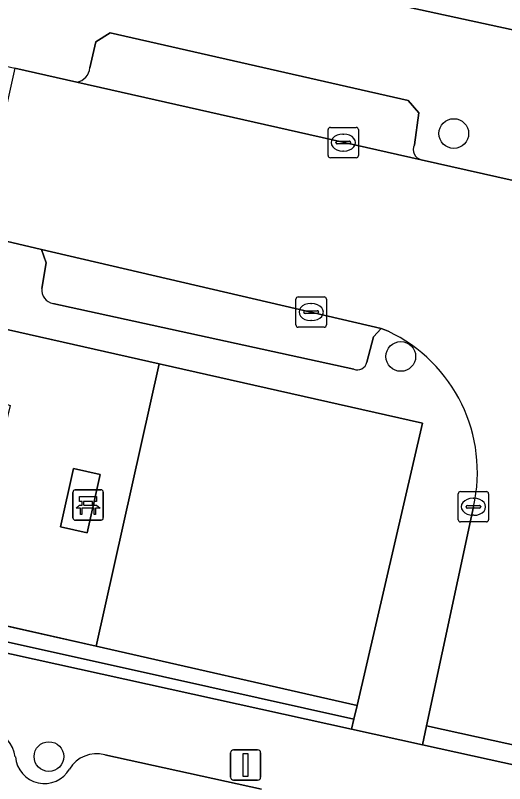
# Model space of a CAD drawing. Extents: x 162172 to 163187, y 382874 to 383685.
# Drawn here: x 163002.38 to 163018.49, y 383081.93 to 383107.2 of the extents above; entities that cross this region are included whole.
import ezdxf

# ---------------------------------------------------------------- set-up
doc = ezdxf.new("R2010")
doc.units = 0
for name, color, linetype in [('IMGEO_Bank', 7, 'Continuous'), ('IMGEO_Boom', 7, 'Continuous'), ('IMGEO_Groenvoorziening', 7, 'Continuous'), ('IMGEO_Haag', 7, 'Continuous'), ('IMGEO_Hek', 7, 'Continuous'), ('IMGEO_Kolk', 7, 'Continuous'), ('IMGEO_Lichtmast', 7, 'Continuous'), ('IMGEO_Parkeervlak_open', 7, 'Continuous'), ('IMGEO_Rijbaan_lokaal_open', 7, 'Continuous'), ('IMGEO_Voetpad_open', 7, 'Continuous')]:
    doc.layers.add(name, color=color, linetype=linetype)

msp = doc.modelspace()

# ---------------------------------------------------------------- linework, layer by layer
at = {"layer": 'IMGEO_Bank'}
for p, q in [((163004.351, 383091.593), (163005.192, 383091.593)), ((163005.192, 383091.593), (163004.351, 383091.593)), ((163004.276, 383090.668), (163004.276, 383091.509)), ((163004.276, 383091.509), (163004.276, 383090.668)), ((163005.276, 383091.518), (163005.276, 383090.677)), ((163005.276, 383090.677), (163005.276, 383091.518)), ((163004.585, 383091.099), (163004.585, 383091.205)), ((163004.629, 383091.205), (163004.629, 383091.099)), ((163004.917, 383091.211), (163004.635, 383091.211)), ((163004.635, 383091.093), (163004.917, 383091.093)), ((163004.923, 383091.099), (163004.923, 383091.205)), ((163004.967, 383091.205), (163004.967, 383091.099)), ((163004.973, 383090.991), (163004.58, 383090.991)), ((163005.201, 383090.593), (163004.36, 383090.593)), ((163004.36, 383090.593), (163005.201, 383090.593))]:
    msp.add_line(p, q, dxfattribs=at)
for points in [[(163004.579, 383091.211), (163004.493, 383091.211), (163004.493, 383091.372), (163005.056, 383091.372), (163005.056, 383091.211), (163004.973, 383091.211)], [(163004.523, 383090.991), (163004.381, 383090.991), (163004.493, 383091.093), (163004.579, 383091.093)], [(163004.973, 383091.093), (163005.056, 383091.093), (163005.168, 383090.991), (163005.029, 383090.991)], [(163004.573, 383090.984), (163004.573, 383090.777), (163004.53, 383090.777), (163004.53, 383090.984)], [(163005.023, 383090.984), (163005.023, 383090.777), (163004.979, 383090.777), (163004.979, 383090.984)]]:
    msp.add_lwpolyline(points, dxfattribs=at)
for centre, radius, start, end in [((163004.354, 383091.515), 0.0779, 92.4484, 184.2845), ((163004.354, 383091.515), 0.0779, 92.4484, 184.2845), ((163005.198, 383091.515), 0.0779, 2.4484, 94.2845), ((163005.198, 383091.515), 0.0779, 2.4484, 94.2845), ((163004.578, 383091.204), 0.00671, 2.8957, 87.1043), ((163004.578, 383091.1), 0.00671, 272.8957, 357.1043), ((163004.635, 383091.204), 0.00671, 92.8957, 177.1043), ((163004.635, 383091.1), 0.00671, 182.8957, 267.1043), ((163004.917, 383091.204), 0.00671, 2.8957, 87.1043), ((163004.917, 383091.1), 0.00671, 272.8957, 357.1043), ((163004.974, 383091.204), 0.00671, 92.8957, 177.1043), ((163004.974, 383091.1), 0.00671, 182.8957, 267.1043), ((163004.523, 383090.984), 0.00671, 2.8957, 87.1043), ((163004.58, 383090.984), 0.00671, 92.8957, 177.1043), ((163004.972, 383090.984), 0.00671, 2.8957, 87.1043), ((163005.029, 383090.984), 0.00671, 92.8957, 177.1043), ((163004.354, 383090.671), 0.0779, 182.4484, 274.2845), ((163004.354, 383090.671), 0.0779, 182.4484, 274.2845), ((163005.198, 383090.671), 0.0779, 272.4484, 4.2845), ((163005.198, 383090.671), 0.0779, 272.4484, 4.2845)]:
    msp.add_arc(centre, radius, start, end, dxfattribs=at)
at = {"layer": 'IMGEO_Boom'}
for centre in [(163016.818, 383103.311), (163015.073, 383095.979), (163003.486, 383082.818)]:
    msp.add_circle(centre, 0.489, dxfattribs=at)
at = {"layer": 'IMGEO_Groenvoorziening'}
for points in [[(163007.118, 383095.739), (163000, 383097.338), (162983.981, 383100.923), (162983.596, 383099.2), (162997.652, 383096.125), (163002.208, 383094.365), (163001.069, 383089.706), (162996.099, 383091.017), (162995.53, 383088.595), (163000, 383087.584), (163005.036, 383086.445)], [(162985.927, 383090.767), (162977.349, 383092.708), (162972.998, 383093.692), (162967.241, 383094.994), (162957.516, 383097.194), (162957.361, 383096.454), (163000, 383087.049), (163005.605, 383085.809), (163013.53, 383084.051), (163013.634, 383084.501), (163005.036, 383086.445), (163000, 383087.584), (162995.53, 383088.595)], [(163013.53, 383084.051), (163005.605, 383085.809), (163000, 383087.049), (162957.361, 383096.454), (162957.281, 383096.072), (163000, 383086.678), (163013.453, 383083.72)], [(163013.634, 383084.501), (163015.79, 383093.79), (163007.118, 383095.739), (163005.036, 383086.445)], [(163004.297, 383092.294), (163005.175, 383092.097), (163004.745, 383090.174), (163003.867, 383090.371)]]:
    msp.add_lwpolyline(points, close=True, dxfattribs=at)
at = {"layer": 'IMGEO_Haag'}
for points in [[(162967.241, 383094.994), (162957.516, 383097.194), (162957.361, 383096.454), (163000, 383087.049), (163005.605, 383085.809), (163013.53, 383084.051), (163013.634, 383084.501), (163005.036, 383086.445), (163000, 383087.584), (162995.53, 383088.595), (162985.927, 383090.767), (162977.349, 383092.708), (162972.998, 383093.692)], [(163013.53, 383084.051), (163005.605, 383085.809), (163000, 383087.049), (162957.361, 383096.454), (162957.281, 383096.072), (163000, 383086.678), (163013.453, 383083.72)]]:
    msp.add_lwpolyline(points, close=True, dxfattribs=at)
at = {"layer": 'IMGEO_Hek'}
for points in [[(163005.036, 383086.445), (162995.53, 383088.595), (162985.927, 383090.767), (162977.349, 383092.708), (162972.998, 383093.692), (162967.241, 383094.994), (162969.304, 383104.205), (162982.566, 383101.239), (162982.181, 383099.517), (162983.596, 383099.2), (162983.981, 383100.923), (163000, 383097.338), (163007.118, 383095.739)], [(163005.036, 383086.445), (163007.118, 383095.739)]]:
    msp.add_lwpolyline(points, dxfattribs=at)
at = {"layer": 'IMGEO_Kolk'}
for p, q in [((163012.679, 383102.587), (163012.679, 383103.439)), ((163012.754, 383103.513), (163013.606, 383103.513)), ((163013.68, 383103.439), (163013.68, 383102.587)), ((163013.167, 383103.293), (163013.192, 383103.293)), ((163012.938, 383103.007), (163012.938, 383103.019)), ((163013.376, 383102.97), (163012.978, 383102.97)), ((163012.981, 383103.056), (163013.379, 383103.056)), ((163013.422, 383103.019), (163013.422, 383103.007)), ((163013.19, 383102.733), (163013.165, 383102.733)), ((163013.606, 383102.513), (163012.754, 383102.513)), ((163011.696, 383097.94), (163012.548, 383097.94)), ((163011.621, 383097.014), (163011.621, 383097.866)), ((163012.109, 383097.72), (163012.134, 383097.72)), ((163012.622, 383097.866), (163012.622, 383097.014)), ((163011.88, 383097.434), (163011.88, 383097.446)), ((163012.318, 383097.397), (163011.92, 383097.397)), ((163011.923, 383097.483), (163012.321, 383097.483)), ((163012.364, 383097.446), (163012.364, 383097.434)), ((163012.132, 383097.16), (163012.107, 383097.16)), ((163012.548, 383096.94), (163011.696, 383096.94)), ((163016.964, 383090.609), (163016.964, 383091.461)), ((163017.039, 383091.535), (163017.891, 383091.535)), ((163017.452, 383091.315), (163017.477, 383091.315)), ((163017.965, 383091.461), (163017.965, 383090.609)), ((163017.266, 383091.078), (163017.664, 383091.078)), ((163017.223, 383091.029), (163017.223, 383091.041)), ((163017.661, 383090.992), (163017.263, 383090.992)), ((163017.707, 383091.041), (163017.707, 383091.029)), ((163017.475, 383090.755), (163017.45, 383090.755)), ((163017.891, 383090.535), (163017.039, 383090.535))]:
    msp.add_line(p, q, dxfattribs=at)
for points in [[(163012.679, 383102.587), (163012.679, 383103.439)], [(163012.754, 383103.513), (163013.606, 383103.513)], [(163013.68, 383103.439), (163013.68, 383102.587)], [(163013.606, 383102.513), (163012.754, 383102.513)], [(163011.696, 383097.94), (163012.548, 383097.94)], [(163011.621, 383097.014), (163011.621, 383097.866)], [(163012.622, 383097.866), (163012.622, 383097.014)], [(163012.548, 383096.94), (163011.696, 383096.94)], [(163016.964, 383090.609), (163016.964, 383091.461)], [(163017.039, 383091.535), (163017.891, 383091.535)], [(163017.965, 383091.461), (163017.965, 383090.609)], [(163017.891, 383090.535), (163017.039, 383090.535)]]:
    msp.add_lwpolyline(points, dxfattribs=at)
for centre, radius, start, end in [((163012.756, 383103.437), 0.0765, 91.552, 178.448), ((163012.756, 383103.437), 0.0765, 91.552, 178.448), ((163013.604, 383103.437), 0.0765, 1.552, 88.448), ((163013.604, 383103.437), 0.0765, 1.552, 88.448), ((163012.978, 383103.016), 0.0403, 85.8775, 175.7526), ((163012.975, 383103.006), 0.0366, 178.938, 274.7102), ((163013.379, 383103.013), 0.043, 264.8664, 352.4533), ((163013.383, 383103.018), 0.0386, 1.7309, 96.639), ((163012.756, 383102.589), 0.0765, 181.552, 268.448), ((163012.756, 383102.589), 0.0765, 181.552, 268.448), ((163013.604, 383102.589), 0.0765, 271.552, 358.448), ((163013.604, 383102.589), 0.0765, 271.552, 358.448), ((163011.698, 383097.864), 0.0765, 91.552, 178.448), ((163011.698, 383097.864), 0.0765, 91.552, 178.448), ((163012.546, 383097.864), 0.0765, 1.552, 88.448), ((163012.546, 383097.864), 0.0765, 1.552, 88.448), ((163011.92, 383097.443), 0.0403, 85.8775, 175.7526), ((163011.917, 383097.433), 0.0366, 178.938, 274.7102), ((163012.321, 383097.44), 0.043, 264.8664, 352.4533), ((163012.325, 383097.445), 0.0386, 1.7309, 96.639), ((163011.698, 383097.016), 0.0765, 181.552, 268.448), ((163011.698, 383097.016), 0.0765, 181.552, 268.448), ((163012.546, 383097.016), 0.0765, 271.552, 358.448), ((163012.546, 383097.016), 0.0765, 271.552, 358.448), ((163017.041, 383091.459), 0.0765, 91.552, 178.448), ((163017.041, 383091.459), 0.0765, 91.552, 178.448), ((163017.889, 383091.459), 0.0765, 1.552, 88.448), ((163017.889, 383091.459), 0.0765, 1.552, 88.448), ((163017.263, 383091.038), 0.0403, 85.8775, 175.7526), ((163017.668, 383091.04), 0.0386, 1.7309, 96.639), ((163017.26, 383091.028), 0.0366, 178.938, 274.7102), ((163017.664, 383091.035), 0.043, 264.8664, 352.4533), ((163017.041, 383090.611), 0.0765, 181.552, 268.448), ((163017.041, 383090.611), 0.0765, 181.552, 268.448), ((163017.889, 383090.611), 0.0765, 271.552, 358.448), ((163017.889, 383090.611), 0.0765, 271.552, 358.448)]:
    msp.add_arc(centre, radius, start, end, dxfattribs=at)
for centre, major_axis, ratio, start_param, end_param in [((163013.166, 383103.013), (-0.387, 0.002), 0.722429, 4.712389, 7.853982), ((163013.191, 383103.013), (-0.39, 0.002), 0.717154, 1.570796, 4.712389), ((163012.108, 383097.44), (-0.387, 0.002), 0.722429, 4.712389, 7.853982), ((163012.133, 383097.44), (-0.39, 0.002), 0.717154, 1.570796, 4.712389), ((163017.451, 383091.035), (-0.387, 0.002), 0.722429, 4.712389, 7.853982), ((163017.476, 383091.035), (-0.39, 0.002), 0.717154, 1.570796, 4.712389)]:
    msp.add_ellipse(centre, major_axis=major_axis, ratio=ratio, start_param=start_param, end_param=end_param, dxfattribs=at)
at = {"layer": 'IMGEO_Lichtmast'}
for p, q in [((163009.566, 383083.042), (163010.356, 383083.042)), ((163010.356, 383083.042), (163009.566, 383083.042)), ((163009.466, 383082.142), (163009.466, 383082.942)), ((163009.466, 383082.942), (163009.466, 383082.142)), ((163010.456, 383082.942), (163010.456, 383082.142)), ((163010.456, 383082.142), (163010.456, 383082.942)), ((163010.356, 383082.042), (163009.566, 383082.042)), ((163009.566, 383082.042), (163010.356, 383082.042))]:
    msp.add_line(p, q, dxfattribs=at)
msp.add_lwpolyline([(163009.886, 383082.917), (163010.036, 383082.917), (163010.036, 383082.167), (163009.886, 383082.167), (163009.886, 383082.917)], dxfattribs=at)
for centre, start, end in [((163009.566, 383082.942), 90, 180), ((163009.566, 383082.942), 90, 180), ((163010.356, 383082.942), 0, 90), ((163010.356, 383082.942), 360, 90), ((163009.566, 383082.142), 180, 270), ((163009.566, 383082.142), 180, 270), ((163010.356, 383082.142), 270, 0), ((163010.356, 383082.142), 270, 0)]:
    msp.add_arc(centre, 0.1, start, end, dxfattribs=at)
at = {"layer": 'IMGEO_Parkeervlak_open'}
for points in [[(163015.525, 383102.94), (163015.664, 383103.994), (163015.321, 383104.4), (163005.507, 383106.618), (163005.025, 383106.326), (163004.835, 383105.476)], [(163004.4, 383105.002), (163015.749, 383102.447)], [(163013.955, 383095.788), (163014.174, 383096.625), (163014.428, 383096.903), (163003.245, 383099.501), (163003.392, 383099.063), (163003.25, 383098.213)], [(163003.616, 383097.716), (163013.523, 383095.561)], [(163010.484, 383081.75), (163005.322, 383082.873)]]:
    msp.add_lwpolyline(points, dxfattribs=at)
for centre, radius, start, end in [((163004.314, 383105.517), 0.523, 279.4581, 355.4554), ((163015.825, 383102.779), 0.34, 151.7614, 257.109), ((163003.723, 383098.178), 0.474, 175.7859, 256.9514), ((163013.641, 383095.862), 0.323, 248.6488, 346.7918), ((163001.291, 383082.649), 1.1, 8.4231, 73.8763), ((163003.339, 383082.896), 0.963, 185.1303, 329.4663), ((163005.044, 383081.898), 1.013, 74.107, 149.872)]:
    msp.add_arc(centre, radius, start, end, dxfattribs=at)
at = {"layer": 'IMGEO_Rijbaan_lokaal_open'}
for points in [[(163051.082, 383094.593), (163050.717, 383094.674), (163028.204, 383099.671), (163025.61, 383100.245), (163018.77, 383101.766), (163015.749, 383102.447), (163004.4, 383105.002), (163002.362, 383105.462), (163001.131, 383099.992), (163003.245, 383099.501), (163014.428, 383096.903), (163014.55, 383096.853), (163014.653, 383096.806)], [(163017.466, 383091.031), (163015.918, 383083.833), (163020.758, 383082.769), (163022.534, 383091.08)]]:
    msp.add_lwpolyline(points, dxfattribs=at)
msp.add_lwpolyline([(163020.758, 383082.769), (163015.918, 383083.833), (163015.783, 383083.207), (163020.624, 383082.143)], close=True, dxfattribs=at)
msp.add_arc((163012.476, 383092.173), 5.119, 347.107, 64.8344, dxfattribs=at)
at = {"layer": 'IMGEO_Voetpad_open'}
for points in [[(163025.113, 383105.327), (163021.691, 383106.09), (163014.15, 383107.727), (163000, 383110.85), (162970.558, 383117.347), (162963.175, 383118.833), (162959.964, 383119.516), (162952.155, 383121.467), (162908.878, 383131), (162908.832, 383130.883), (162900.887, 383132.611), (162897.714, 383133.338), (162893.836, 383129.896), (162897.009, 383129.178), (162902.768, 383127.876), (162902.668, 383127.387), (162904.361, 383127.004), (162907.758, 383126.235), (162908.106, 383126.159)], [(162908.002, 383117.921), (162948.359, 383108.955), (162957.621, 383106.897), (162955.465, 383096.482), (162957.281, 383096.072), (162957.361, 383096.454), (162957.516, 383097.194), (162959.448, 383106.413), (162969.304, 383104.205), (162982.566, 383101.239), (162983.981, 383100.923), (163000, 383097.338), (163007.118, 383095.739), (163015.79, 383093.79), (163013.634, 383084.501), (163013.53, 383084.051), (163013.453, 383083.72), (163015.783, 383083.207), (163015.918, 383083.833), (163017.466, 383091.031)], [(163003.25, 383098.213), (163003.392, 383099.063), (163003.245, 383099.501), (163001.131, 383099.992), (163000, 383100.255), (162998.345, 383100.64), (162997.508, 383100.834), (162974.997, 383105.942), (162971.268, 383104.961), (162966.126, 383106.079), (162963.964, 383106.56), (162953.305, 383108.932), (162940.468, 383111.762), (162928.779, 383114.324), (162924.318, 383117.546)], [(163016.933, 383108.071), (163015.557, 383107.772), (163014.15, 383107.727), (163021.691, 383106.09), (163022.495, 383109.64)], [(163064.86, 383072.345), (163063.757, 383072.593), (163053.004, 383075.009), (163034.136, 383079.167), (163033.061, 383079.404), (163023.005, 383081.619), (163020.624, 383082.143), (163015.783, 383083.207), (163013.453, 383083.72), (163000, 383086.678), (162957.281, 383096.072), (162955.465, 383096.482), (162946.311, 383098.498), (162905.948, 383107.39)], [(163004.835, 383105.476), (163005.025, 383106.326), (163005.507, 383106.618), (163015.321, 383104.4), (163015.664, 383103.994), (163015.525, 383102.94)], [(162998.226, 383106.407), (162999.573, 383106.093), (163000, 383105.994), (163002.362, 383105.462), (163004.4, 383105.002)], [(163015.749, 383102.447), (163018.77, 383101.766), (163018.878, 383102.252), (163025.717, 383100.73), (163025.61, 383100.245), (163028.204, 383099.671), (163028.677, 383100), (163028.956, 383101.015), (163029.4, 383101.282), (163049.919, 383096.753)], [(163013.523, 383095.561), (163003.616, 383097.716)], [(163014.653, 383096.806), (163014.55, 383096.853), (163014.428, 383096.903), (163014.174, 383096.625), (163013.955, 383095.788)], [(163005.322, 383082.873), (163010.484, 383081.75)]]:
    msp.add_lwpolyline(points, dxfattribs=at)
msp.add_lwpolyline([(163004.745, 383090.174), (163005.175, 383092.097), (163004.297, 383092.294), (163003.867, 383090.371)], close=True, dxfattribs=at)
for centre, radius, start, end in [((163004.314, 383105.517), 0.523, 279.4581, 355.4554), ((163015.825, 383102.779), 0.34, 151.7614, 257.109), ((163003.723, 383098.178), 0.474, 175.7859, 256.9514), ((163012.476, 383092.173), 5.119, 347.107, 64.8344), ((163013.641, 383095.862), 0.323, 248.6488, 346.7918), ((163001.291, 383082.649), 1.1, 8.4231, 73.8763), ((163003.339, 383082.896), 0.963, 185.1303, 329.4663), ((163005.044, 383081.898), 1.013, 74.107, 149.872)]:
    msp.add_arc(centre, radius, start, end, dxfattribs=at)

doc.saveas('drawing.dxf')
